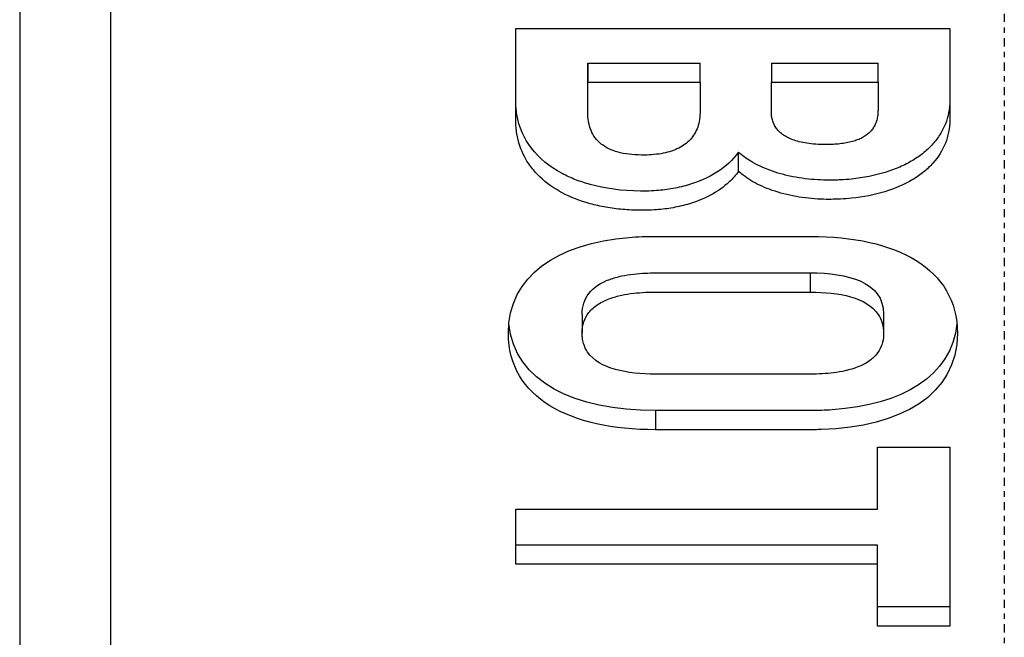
# Model space of a CAD drawing. Header units: millimetres. Extents: x 0 to 4378, y 0 to 2397.
# Tile 499 of 656: x 2233 to 2251, y 1211 to 1222. Entities that reach past the tile are written whole.
import ezdxf

# ---------------------------------------------------------------- set-up
doc = ezdxf.new("R2010")
doc.units = ezdxf.units.MM
doc.header["$LTSCALE"] = 0.2
doc.linetypes.add('CENTER2', pattern=[1.125, 0.75, -0.125, 0.125, -0.125])
doc.layers.add('02_Center Line', color=1, linetype='CENTER2')

# ---------------------------------------------------------------- blocks, each defined once
blk = doc.blocks.new('Blk$A16R2-0W24Z')
for p, q in [((-18.145, 722.509), (-18.145, 688.295)), ((-9.002, 722.138), (-1.001, 722.138)), ((-7.676, 721.498), (-7.676, 721.144)), ((-7.676, 721.498), (-5.607, 721.498)), ((-7.676, 721.144), (-7.676, 721.498)), ((-5.607, 721.144), (-5.607, 721.498)), ((-4.293, 721.498), (-4.293, 721.144)), ((-4.293, 721.498), (-2.327, 721.498)), ((-2.327, 721.144), (-2.327, 721.498)), ((-7.676, 721.144), (-5.607, 721.144)), ((-4.293, 721.144), (-2.327, 721.144)), ((-5.607, 720.948), (-5.607, 720.595)), ((-2.327, 720.989), (-2.327, 720.635)), ((-4.899, 719.503), (-4.899, 719.857)), ((-3.573, 717.277), (-3.573, 717.631)), ((-7.779, 716.871), (-7.779, 716.518)), ((-2.224, 716.871), (-2.224, 716.518)), ((-6.43, 715.093), (-6.43, 714.74)), ((-2.339, 714.419), (-1.001, 714.419)), ((-2.339, 713.279), (-2.339, 714.419)), ((-1.001, 714.419), (-1.001, 711.121)), ((-9.002, 713.279), (-2.339, 713.279)), ((-9.002, 712.261), (-9.002, 713.279)), ((-2.339, 712.614), (-9.002, 712.614)), ((-2.339, 712.261), (-2.339, 712.614)), ((-2.339, 712.261), (-9.002, 712.261)), ((-2.339, 711.121), (-2.339, 712.261)), ((-1.001, 711.475), (-2.339, 711.475)), ((-1.001, 711.121), (-2.339, 711.121))]:
    blk.add_line(p, q)
for points, knots in [([(-16.474, 723.155), (-16.474, 717.451), (-16.474, 711.748), (-16.474, 700.34), (-16.474, 694.637), (-16.474, 688.933)], [0.000001, 0.000001, 0.000001, 0.000001, 2.419796, 2.419796, 4.839592, 4.839592, 4.839592, 4.839592]), ([(-4.899, 719.857), (-5.104, 719.567), (-5.439, 719.363), (-5.839, 719.248), (-5.937, 719.22), (-6.039, 719.197), (-6.144, 719.179), (-6.243, 719.163), (-6.346, 719.151), (-6.45, 719.144), (-6.518, 719.14), (-6.588, 719.138), (-6.659, 719.138), (-6.675, 719.138), (-6.69, 719.138), (-6.706, 719.138), (-7.051, 719.142), (-7.36, 719.185), (-7.632, 719.26), (-7.727, 719.285), (-7.816, 719.315), (-7.901, 719.348), (-7.988, 719.382), (-8.071, 719.42), (-8.148, 719.461), (-8.383, 719.586), (-8.573, 719.743), (-8.715, 719.928), (-8.854, 720.109), (-8.946, 720.317), (-8.983, 720.549), (-8.99, 720.59), (-8.994, 720.631), (-8.998, 720.673), (-9, 720.702), (-9.001, 720.732), (-9.002, 720.762), (-9.002, 720.77), (-9.002, 720.778), (-9.002, 720.786), (-9.002, 721.091), (-9.002, 721.395), (-9.002, 721.707), (-9.002, 721.851), (-9.002, 721.995), (-9.002, 722.138)], [0, 0, 0, 0, 0.1556836, 0.1556836, 0.1556836, 0.1937684, 0.1937684, 0.1937684, 0.2299256, 0.2299256, 0.2299256, 0.2538172, 0.2538172, 0.2538172, 0.2590254, 0.2590254, 0.2590254, 0.3716269, 0.3716269, 0.3716269, 0.4105239, 0.4105239, 0.4105239, 0.4502128, 0.4502128, 0.4502128, 0.5704985, 0.5704985, 0.5704985, 0.6884548, 0.6884548, 0.6884548, 0.7089529, 0.7089529, 0.7089529, 0.7234326, 0.7234326, 0.7234326, 0.7272652, 0.7272652, 0.7272652, 0.8754826, 0.8754826, 0.8754826, 0.9436126, 0.9436126, 0.9436126, 0.9436126]), ([(-4.899, 719.503), (-4.949, 719.433), (-5.006, 719.367), (-5.07, 719.307), (-5.271, 719.12), (-5.536, 718.981), (-5.839, 718.894), (-5.937, 718.866), (-6.039, 718.843), (-6.144, 718.826), (-6.243, 718.809), (-6.346, 718.798), (-6.45, 718.791), (-6.518, 718.786), (-6.588, 718.784), (-6.659, 718.784), (-6.675, 718.784), (-6.69, 718.784), (-6.706, 718.784), (-6.819, 718.786), (-6.928, 718.791), (-7.033, 718.8), (-7.14, 718.81), (-7.243, 718.824), (-7.342, 718.841), (-7.443, 718.859), (-7.54, 718.881), (-7.632, 718.906), (-7.823, 718.958), (-7.995, 719.026), (-8.148, 719.108), (-8.304, 719.191), (-8.441, 719.288), (-8.557, 719.399), (-8.615, 719.454), (-8.668, 719.513), (-8.715, 719.574), (-8.762, 719.635), (-8.803, 719.699), (-8.839, 719.766), (-8.91, 719.898), (-8.958, 720.042), (-8.983, 720.196), (-8.99, 720.236), (-8.994, 720.277), (-8.998, 720.319), (-9, 720.349), (-9.001, 720.378), (-9.002, 720.409), (-9.002, 720.417), (-9.002, 720.425), (-9.002, 720.433), (-9.002, 720.981), (-9.002, 721.573), (-9.002, 722.138)], [0, 0, 0, 0, 0.037807, 0.037807, 0.037807, 0.155684, 0.155684, 0.155684, 0.193768, 0.193768, 0.193768, 0.229926, 0.229926, 0.229926, 0.253817, 0.253817, 0.253817, 0.259025, 0.259025, 0.259025, 0.295833, 0.295833, 0.295833, 0.333377, 0.333377, 0.333377, 0.371627, 0.371627, 0.371627, 0.450213, 0.450213, 0.450213, 0.53037, 0.53037, 0.53037, 0.570499, 0.570499, 0.570499, 0.610248, 0.610248, 0.610248, 0.688455, 0.688455, 0.688455, 0.708953, 0.708953, 0.708953, 0.723433, 0.723433, 0.723433, 0.727295, 0.727295, 0.727295, 1, 1, 1, 1]), ([(-1.001, 722.138), (-1.001, 721.708), (-1.001, 721.276), (-1.001, 720.835), (-1.001, 720.824), (-1.002, 720.814), (-1.002, 720.803), (-1.004, 720.726), (-1.012, 720.653), (-1.026, 720.583), (-1.04, 720.511), (-1.06, 720.442), (-1.086, 720.376), (-1.113, 720.309), (-1.145, 720.245), (-1.183, 720.185), (-1.221, 720.122), (-1.266, 720.064), (-1.315, 720.008), (-1.366, 719.951), (-1.423, 719.897), (-1.484, 719.847), (-1.547, 719.795), (-1.615, 719.748), (-1.688, 719.704), (-1.762, 719.66), (-1.842, 719.619), (-1.925, 719.582), (-2.097, 719.507), (-2.288, 719.449), (-2.493, 719.408), (-2.597, 719.388), (-2.705, 719.372), (-2.817, 719.36), (-2.883, 719.353), (-2.951, 719.348), (-3.02, 719.345), (-3.054, 719.343), (-3.089, 719.342), (-3.124, 719.341), (-3.146, 719.341), (-3.167, 719.34), (-3.188, 719.34), (-3.202, 719.34), (-3.217, 719.34), (-3.23, 719.34), (-3.296, 719.34), (-3.369, 719.342), (-3.439, 719.346), (-3.59, 719.355), (-3.745, 719.374), (-3.896, 719.404), (-3.972, 719.419), (-4.047, 719.436), (-4.12, 719.457), (-4.257, 719.495), (-4.389, 719.543), (-4.51, 719.601), (-4.566, 719.628), (-4.62, 719.657), (-4.672, 719.689), (-4.755, 719.739), (-4.831, 719.795), (-4.899, 719.857)], [0.0614292, 0.0614292, 0.0614292, 0.0614292, 0.2854388, 0.2854388, 0.2854388, 0.2907392, 0.2907392, 0.2907392, 0.328313, 0.328313, 0.328313, 0.3667376, 0.3667376, 0.3667376, 0.4060575, 0.4060575, 0.4060575, 0.4463151, 0.4463151, 0.4463151, 0.4880471, 0.4880471, 0.4880471, 0.5306965, 0.5306965, 0.5306965, 0.5742196, 0.5742196, 0.5742196, 0.6635294, 0.6635294, 0.6635294, 0.7086783, 0.7086783, 0.7086783, 0.7356499, 0.7356499, 0.7356499, 0.7491356, 0.7491356, 0.7491356, 0.7573294, 0.7573294, 0.7573294, 0.762699, 0.762699, 0.762699, 0.7899458, 0.7899458, 0.7899458, 0.8487228, 0.8487228, 0.8487228, 0.8781535, 0.8781535, 0.8781535, 0.9329885, 0.9329885, 0.9329885, 0.9586021, 0.9586021, 0.9586021, 1, 1, 1, 1]), ([(-1.001, 722.138), (-1.001, 721.591), (-1.001, 721.043), (-1.001, 720.481), (-1.001, 720.47), (-1.002, 720.46), (-1.002, 720.449), (-1.005, 720.295), (-1.035, 720.153), (-1.086, 720.023), (-1.14, 719.887), (-1.218, 719.764), (-1.315, 719.655), (-1.366, 719.597), (-1.423, 719.543), (-1.484, 719.493), (-1.547, 719.442), (-1.615, 719.394), (-1.688, 719.351), (-1.992, 719.168), (-2.378, 719.052), (-2.817, 719.007), (-2.883, 719), (-2.951, 718.995), (-3.02, 718.991), (-3.054, 718.99), (-3.089, 718.988), (-3.124, 718.987), (-3.146, 718.987), (-3.167, 718.987), (-3.188, 718.986), (-3.202, 718.986), (-3.217, 718.986), (-3.23, 718.986), (-3.296, 718.986), (-3.369, 718.988), (-3.439, 718.992), (-3.514, 718.997), (-3.589, 719.004), (-3.665, 719.013), (-3.742, 719.023), (-3.82, 719.035), (-3.896, 719.05), (-4.045, 719.08), (-4.191, 719.12), (-4.327, 719.171), (-4.39, 719.194), (-4.451, 719.22), (-4.51, 719.248), (-4.566, 719.275), (-4.62, 719.304), (-4.672, 719.335), (-4.721, 719.365), (-4.768, 719.397), (-4.812, 719.431), (-4.842, 719.454), (-4.871, 719.478), (-4.899, 719.503)], [0, 0, 0, 0, 0.285439, 0.285439, 0.285439, 0.290739, 0.290739, 0.290739, 0.366738, 0.366738, 0.366738, 0.446315, 0.446315, 0.446315, 0.488047, 0.488047, 0.488047, 0.530697, 0.530697, 0.530697, 0.708678, 0.708678, 0.708678, 0.73565, 0.73565, 0.73565, 0.749136, 0.749136, 0.749136, 0.757329, 0.757329, 0.757329, 0.762699, 0.762699, 0.762699, 0.789946, 0.789946, 0.789946, 0.818999, 0.818999, 0.818999, 0.848723, 0.848723, 0.848723, 0.906488, 0.906488, 0.906488, 0.932988, 0.932988, 0.932988, 0.958602, 0.958602, 0.958602, 0.983123, 0.983123, 0.983123, 1, 1, 1, 1]), ([(-5.607, 721.144), (-5.607, 720.963), (-5.607, 720.782), (-5.607, 720.595), (-5.607, 720.589), (-5.607, 720.584), (-5.607, 720.579), (-5.608, 720.524), (-5.613, 720.472), (-5.623, 720.422), (-5.632, 720.374), (-5.645, 720.328), (-5.663, 720.285), (-5.68, 720.243), (-5.7, 720.204), (-5.725, 720.167), (-5.749, 720.131), (-5.776, 720.098), (-5.807, 720.067), (-5.838, 720.036), (-5.872, 720.008), (-5.91, 719.983), (-5.947, 719.958), (-5.988, 719.935), (-6.032, 719.915), (-6.075, 719.896), (-6.121, 719.879), (-6.171, 719.864), (-6.219, 719.85), (-6.272, 719.838), (-6.328, 719.828), (-6.382, 719.819), (-6.44, 719.812), (-6.502, 719.808), (-6.552, 719.804), (-6.604, 719.802), (-6.659, 719.802), (-6.668, 719.802), (-6.677, 719.803), (-6.687, 719.803), (-6.769, 719.804), (-6.845, 719.808), (-6.915, 719.817), (-7.063, 719.835), (-7.186, 719.87), (-7.287, 719.919), (-7.339, 719.944), (-7.386, 719.973), (-7.427, 720.006), (-7.47, 720.04), (-7.508, 720.079), (-7.539, 720.12), (-7.602, 720.205), (-7.642, 720.304), (-7.662, 720.415), (-7.667, 720.442), (-7.67, 720.47), (-7.672, 720.499), (-7.674, 720.513), (-7.675, 720.527), (-7.675, 720.542), (-7.675, 720.551), (-7.676, 720.56), (-7.676, 720.569), (-7.676, 720.575), (-7.676, 720.58), (-7.676, 720.586), (-7.676, 720.776), (-7.676, 720.96), (-7.676, 721.144)], [-1, -1, -1, -1, -0.858697, -0.858697, -0.858697, -0.854811, -0.854811, -0.854811, -0.814746, -0.814746, -0.814746, -0.775375, -0.775375, -0.775375, -0.737459, -0.737459, -0.737459, -0.700331, -0.700331, -0.700331, -0.663962, -0.663962, -0.663962, -0.628323, -0.628323, -0.628323, -0.593752, -0.593752, -0.593752, -0.559753, -0.559753, -0.559753, -0.526644, -0.526644, -0.526644, -0.499801, -0.499801, -0.499801, -0.495288, -0.495288, -0.495288, -0.455307, -0.455307, -0.455307, -0.371316, -0.371316, -0.371316, -0.327622, -0.327622, -0.327622, -0.281582, -0.281582, -0.281582, -0.188818, -0.188818, -0.188818, -0.166141, -0.166141, -0.166141, -0.154802, -0.154802, -0.154802, -0.147827, -0.147827, -0.147827, -0.143701, -0.143701, -0.143701, 0, 0, 0, 0]), ([(-2.327, 721.144), (-2.327, 720.98), (-2.327, 720.816), (-2.327, 720.635), (-2.327, 720.628), (-2.327, 720.622), (-2.328, 720.615), (-2.328, 720.613), (-2.328, 720.61), (-2.328, 720.607), (-2.329, 720.573), (-2.332, 720.542), (-2.337, 720.512), (-2.342, 720.481), (-2.349, 720.453), (-2.357, 720.426), (-2.366, 720.399), (-2.376, 720.373), (-2.388, 720.349), (-2.401, 720.325), (-2.415, 720.302), (-2.43, 720.281), (-2.446, 720.259), (-2.463, 720.239), (-2.482, 720.22), (-2.502, 720.201), (-2.523, 720.184), (-2.545, 720.167), (-2.568, 720.151), (-2.593, 720.135), (-2.619, 720.121), (-2.646, 720.107), (-2.674, 720.094), (-2.704, 720.083), (-2.735, 720.071), (-2.767, 720.06), (-2.8, 720.051), (-2.835, 720.041), (-2.871, 720.033), (-2.909, 720.026), (-2.948, 720.019), (-2.988, 720.014), (-3.03, 720.009), (-3.07, 720.005), (-3.111, 720.002), (-3.153, 719.999), (-3.178, 719.998), (-3.204, 719.997), (-3.23, 719.997), (-3.241, 719.997), (-3.252, 719.996), (-3.264, 719.996), (-3.271, 719.996), (-3.279, 719.996), (-3.286, 719.996), (-3.349, 719.996), (-3.411, 719.998), (-3.472, 720.002), (-3.529, 720.006), (-3.585, 720.012), (-3.639, 720.02), (-3.687, 720.028), (-3.735, 720.037), (-3.78, 720.048), (-3.821, 720.058), (-3.862, 720.071), (-3.9, 720.085), (-3.936, 720.098), (-3.97, 720.113), (-4.002, 720.13), (-4.032, 720.146), (-4.061, 720.163), (-4.088, 720.183), (-4.113, 720.202), (-4.137, 720.222), (-4.158, 720.244), (-4.178, 720.266), (-4.197, 720.289), (-4.213, 720.313), (-4.228, 720.337), (-4.242, 720.362), (-4.253, 720.389), (-4.264, 720.415), (-4.273, 720.443), (-4.279, 720.472), (-4.284, 720.492), (-4.287, 720.513), (-4.29, 720.535), (-4.291, 720.546), (-4.292, 720.557), (-4.292, 720.568), (-4.292, 720.572), (-4.292, 720.576), (-4.293, 720.58), (-4.293, 720.583), (-4.293, 720.587), (-4.293, 720.59), (-4.293, 720.594), (-4.293, 720.598), (-4.293, 720.602), (-4.293, 720.717), (-4.293, 720.834), (-4.293, 720.963), (-4.293, 721.025), (-4.293, 721.087), (-4.293, 721.144)], [-1, -1, -1, -1, -0.857198, -0.857198, -0.857198, -0.852436, -0.852436, -0.852436, -0.850426, -0.850426, -0.850426, -0.826623, -0.826623, -0.826623, -0.802255, -0.802255, -0.802255, -0.777308, -0.777308, -0.777308, -0.751772, -0.751772, -0.751772, -0.72564, -0.72564, -0.72564, -0.698911, -0.698911, -0.698911, -0.671313, -0.671313, -0.671313, -0.643179, -0.643179, -0.643179, -0.614529, -0.614529, -0.614529, -0.585127, -0.585127, -0.585127, -0.555329, -0.555329, -0.555329, -0.527635, -0.527635, -0.527635, -0.511532, -0.511532, -0.511532, -0.504668, -0.504668, -0.504668, -0.499941, -0.499941, -0.499941, -0.459026, -0.459026, -0.459026, -0.420687, -0.420687, -0.420687, -0.386439, -0.386439, -0.386439, -0.354728, -0.354728, -0.354728, -0.324742, -0.324742, -0.324742, -0.296006, -0.296006, -0.296006, -0.268212, -0.268212, -0.268212, -0.241145, -0.241145, -0.241145, -0.214858, -0.214858, -0.214858, -0.188908, -0.188908, -0.188908, -0.17061, -0.17061, -0.17061, -0.161461, -0.161461, -0.161461, -0.158333, -0.158333, -0.158333, -0.155636, -0.155636, -0.155636, -0.152312, -0.152312, -0.152312, -0.049645, -0.049645, -0.049645, 0, 0, 0, 0]), ([(-6.43, 714.74), (-7.998, 714.74), (-9.139, 715.324), (-9.139, 716.518), (-9.139, 717.589), (-8.231, 718.173), (-6.915, 718.284), (-6.837, 718.291), (-6.757, 718.296), (-6.676, 718.299), (-6.636, 718.301), (-6.595, 718.302), (-6.553, 718.303), (-6.523, 718.303), (-6.494, 718.304), (-6.464, 718.304), (-6.452, 718.304), (-6.441, 718.304), (-6.43, 718.304), (-5.496, 718.304), (-4.523, 718.304), (-3.573, 718.304)], [0, 0, 0, 0, 0.382465, 0.382465, 0.382465, 0.725639, 0.725639, 0.725639, 0.745982, 0.745982, 0.745982, 0.756259, 0.756259, 0.756259, 0.763607, 0.763607, 0.763607, 0.766337, 0.766337, 0.766337, 1, 1, 1, 1]), ([(-3.573, 718.304), (-1.996, 718.304), (-0.864, 717.714), (-0.864, 716.518), (-0.864, 715.375), (-1.91, 714.792), (-3.369, 714.743), (-3.41, 714.742), (-3.452, 714.741), (-3.494, 714.74), (-3.52, 714.74), (-3.547, 714.74), (-3.573, 714.74), (-4.514, 714.74), (-5.48, 714.74), (-6.43, 714.74)], [0, 0, 0, 0, 0.383273, 0.383273, 0.383273, 0.749287, 0.749287, 0.749287, 0.759628, 0.759628, 0.759628, 0.766147, 0.766147, 0.766147, 1, 1, 1, 1]), ([(-7.779, 716.871), (-7.779, 716.945), (-7.769, 717.012), (-7.75, 717.072), (-7.729, 717.139), (-7.697, 717.198), (-7.657, 717.251), (-7.567, 717.368), (-7.432, 717.453), (-7.269, 717.512), (-7.201, 717.537), (-7.128, 717.557), (-7.051, 717.574), (-6.98, 717.589), (-6.905, 717.601), (-6.829, 717.61), (-6.758, 717.618), (-6.685, 717.624), (-6.612, 717.627), (-6.552, 717.63), (-6.492, 717.631), (-6.43, 717.631), (-6.416, 717.631), (-6.403, 717.631), (-6.388, 717.631), (-6.381, 717.631), (-6.373, 717.631), (-6.366, 717.631), (-5.368, 717.631), (-4.519, 717.631), (-3.573, 717.631)], [-0.6951849, -0.6951849, -0.6951849, -0.6951849, -0.6577748, -0.6577748, -0.6577748, -0.6168404, -0.6168404, -0.6168404, -0.5264492, -0.5264492, -0.5264492, -0.4889249, -0.4889249, -0.4889249, -0.4540521, -0.4540521, -0.4540521, -0.4219748, -0.4219748, -0.4219748, -0.3960417, -0.3960417, -0.3960417, -0.3904325, -0.3904325, -0.3904325, -0.387604, -0.387604, -0.387604, 0, 0, 0, 0]), ([(-3.573, 717.631), (-2.899, 717.631), (-2.224, 717.471), (-2.224, 716.871), (-2.224, 716.871), (-2.224, 716.871), (-2.224, 716.871)], [-1, -1, -1, -1, -0.6951322, -0.6951322, -0.6951322, -0.6951308, -0.6951308, -0.6951308, -0.6951308]), ([(-6.43, 715.766), (-6.945, 715.766), (-7.467, 715.856), (-7.679, 716.171), (-7.711, 716.218), (-7.736, 716.271), (-7.753, 716.328), (-7.763, 716.363), (-7.77, 716.399), (-7.775, 716.438), (-7.777, 716.464), (-7.779, 716.49), (-7.779, 716.518), (-7.779, 716.671), (-7.735, 716.797), (-7.657, 716.898), (-7.61, 716.958), (-7.551, 717.01), (-7.483, 717.054), (-7.419, 717.095), (-7.347, 717.13), (-7.269, 717.159), (-7.201, 717.183), (-7.128, 717.204), (-7.051, 717.22), (-6.98, 717.235), (-6.905, 717.247), (-6.829, 717.256), (-6.758, 717.264), (-6.685, 717.27), (-6.612, 717.273), (-6.552, 717.276), (-6.492, 717.277), (-6.43, 717.277), (-6.416, 717.277), (-6.403, 717.277), (-6.388, 717.277), (-6.381, 717.277), (-6.373, 717.277), (-6.366, 717.277), (-5.368, 717.277), (-4.519, 717.277), (-3.573, 717.277)], [-1, -1, -1, -1, -0.765369, -0.765369, -0.765369, -0.730278, -0.730278, -0.730278, -0.70924, -0.70924, -0.70924, -0.695186, -0.695186, -0.695186, -0.61684, -0.61684, -0.61684, -0.569969, -0.569969, -0.569969, -0.526449, -0.526449, -0.526449, -0.488925, -0.488925, -0.488925, -0.454052, -0.454052, -0.454052, -0.421975, -0.421975, -0.421975, -0.396042, -0.396042, -0.396042, -0.390432, -0.390432, -0.390432, -0.387604, -0.387604, -0.387604, 0, 0, 0, 0]), ([(-3.573, 717.277), (-3.053, 717.277), (-2.534, 717.182), (-2.323, 716.864), (-2.26, 716.77), (-2.224, 716.655), (-2.224, 716.518), (-2.224, 716.491), (-2.226, 716.464), (-2.228, 716.439), (-2.235, 716.381), (-2.248, 716.328), (-2.267, 716.278), (-2.289, 716.224), (-2.319, 716.174), (-2.355, 716.13), (-2.395, 716.08), (-2.444, 716.037), (-2.5, 715.999), (-2.617, 715.919), (-2.765, 715.863), (-2.931, 715.827), (-3.001, 715.811), (-3.073, 715.799), (-3.147, 715.79), (-3.283, 715.773), (-3.426, 715.766), (-3.573, 715.766), (-3.589, 715.766), (-3.603, 715.766), (-3.619, 715.766), (-3.626, 715.766), (-3.632, 715.766), (-3.639, 715.766), (-4.642, 715.766), (-5.484, 715.766), (-6.43, 715.766)], [-1, -1, -1, -1, -0.765061, -0.765061, -0.765061, -0.695132, -0.695132, -0.695132, -0.681342, -0.681342, -0.681342, -0.649759, -0.649759, -0.649759, -0.614506, -0.614506, -0.614506, -0.575271, -0.575271, -0.575271, -0.492888, -0.492888, -0.492888, -0.458741, -0.458741, -0.458741, -0.39648, -0.39648, -0.39648, -0.390327, -0.390327, -0.390327, -0.387842, -0.387842, -0.387842, 0, 0, 0, 0]), ([(-0.873, 716.695), (-0.971, 715.719), (-1.891, 715.195), (-3.17, 715.107), (-3.236, 715.102), (-3.302, 715.099), (-3.369, 715.097), (-3.41, 715.095), (-3.452, 715.094), (-3.494, 715.094), (-3.52, 715.094), (-3.547, 715.093), (-3.573, 715.093), (-4.514, 715.093), (-5.48, 715.093), (-6.43, 715.093)], [0.4025887, 0.4025887, 0.4025887, 0.4025887, 0.7324448, 0.7324448, 0.7324448, 0.7492872, 0.7492872, 0.7492872, 0.7596282, 0.7596282, 0.7596282, 0.7661465, 0.7661465, 0.7661465, 1, 1, 1, 1])]:
    blk.add_open_spline(points, degree=3, knots=knots)
blk.add_open_spline([(-6.43, 715.093), (-7.919, 715.093), (-9.023, 715.62), (-9.13, 716.695)], degree=3)
at = {"layer": '02_Center Line'}
blk.add_line((0, 1425.306), (0, -16.53), dxfattribs=at)

msp = doc.modelspace()

# ---------------------------------------------------------------- block references
msp.add_blockref('Blk$A16R2-0W24Z', (2251.163, 499.915))

doc.saveas('drawing.dxf')
